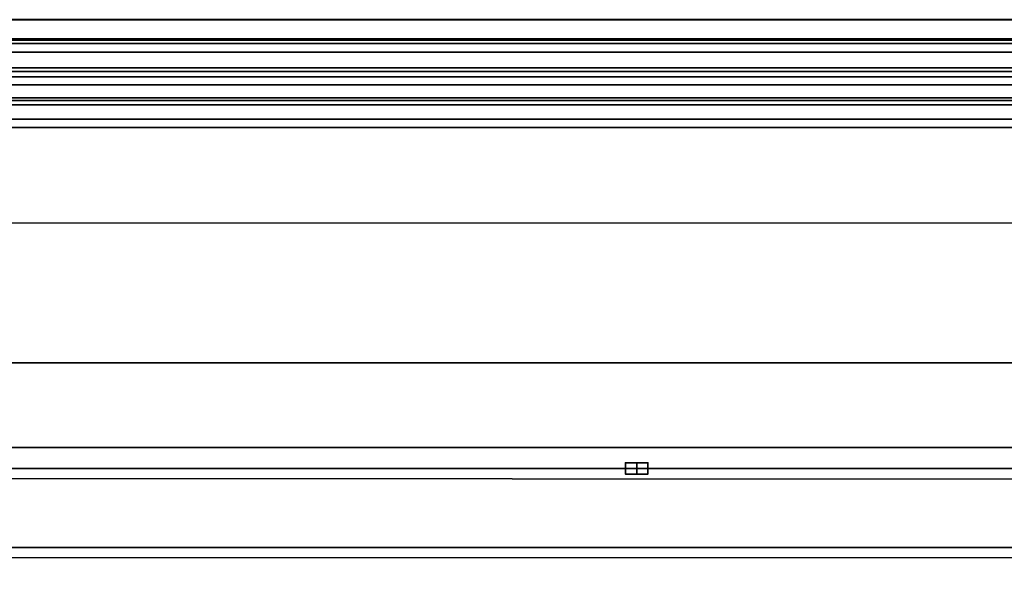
# Model space of a CAD drawing. Header units: millimetres. Extents: x -490 to 6690, y -115 to 132.
# Tile 517 of 656: x 2898.908 to 2900.651, y -0.191 to 0.794. Entities that reach past the tile are written whole.
import ezdxf

# ---------------------------------------------------------------- set-up
doc = ezdxf.new("R2010")
doc.units = ezdxf.units.MM
doc.layers.add('151', color=7, linetype='Continuous', true_color=0xffffff)

# ---------------------------------------------------------------- blocks, each defined once
blk = doc.blocks.new('UG_SURFACE_003')
at = {"layer": '151', "color": 252, "linetype": 'Continuous', "lineweight": 35}
for points in [[(3589.9999, -6.2, 2201.9999), (3589.9999, 113.2, 2201.9999), (2410.0001, 113.2, 2201.9999), (2410.0001, -6.2, 2201.9999)], [(2559.9999, -6.2, 2052), (2559.9999, 113.2, 2052), (3440.0001, 113.2, 2052), (3440.0001, -6.2, 2052)]]:
    blk.add_3dface(points, dxfattribs=at)
blk = doc.blocks.new('UG_SURFACE_164')
at = {"layer": '151', "color": 252, "linetype": 'Continuous', "lineweight": 35}
for points in [[(2591.0001, -26, 2017), (3408.9999, -26, 2017), (3408.9999, 0, 2017), (2591.0001, 0, 2017)], [(2591.0001, -2), (2591.0001, 0, 2), (3408.9999, 0, 2), (3408.9999, -2)], [(2591.0001, 0, 2), (2591.0001, 0, 2017), (3408.9999, 0, 2017), (3408.9999, 0, 2)]]:
    blk.add_3dface(points, dxfattribs=at)
blk = doc.blocks.new('UG_SURFACE_187')
at = {"layer": '151', "color": 14, "linetype": 'Continuous', "lineweight": 35}
for points in [[(3417.3, -10, 2024.3001), (3417.3, 19, 2024.3001), (2582.7, 19, 2024.3001), (2582.7, -10, 2024.3001)], [(3413.25, 16.25, 2020.2501), (3413.25, -22, 2020.2501), (2586.75, -22, 2020.2501), (2586.75, 16.25, 2020.2501)]]:
    blk.add_3dface(points, dxfattribs=at)
blk = doc.blocks.new('UG_SURFACE_188')
at = {"layer": '151', "color": 7, "linetype": 'Continuous', "lineweight": 35}
for points in [[(2586.75, 16, 2020.2501), (2586.75, -22, 2020.2501), (3413.25, -22, 2020.2501), (3413.25, 16, 2020.2501)], [(3413.0001, 16, 2020), (3413.0001, -22, 2020), (2586.9999, -22, 2020), (2586.9999, 16, 2020)]]:
    blk.add_3dface(points, dxfattribs=at)
blk = doc.blocks.new('UG_SURFACE_196')
at = {"layer": '151', "color": 46, "linetype": 'Continuous', "lineweight": 35}
for points in [[(2599, 0, 2007.9999), (2599, 4, 2007.9999), (3401, 4, 2007.9999), (3401, 0, 2007.9999)], [(2592.6621, 1.3457, 2014.3378), (2587.383, -0.45, 2019.6168), (3412.617, -0.45, 2019.6168), (3407.3379, 1.3457, 2014.3378)], [(3403.3904, 0.758, 2010.3905), (2596.6127, 0.8163, 2010.3874), (2596.6101, 0.7611, 2010.3898)], [(3403.3904, 0.758, 2010.3905), (3403.3866, 0.8123, 2010.3867), (2596.6127, 0.8163, 2010.3874)], [(2590.6248, 0.0371, 2016.3753), (2592.85, 0.794, 2014.1501), (3407.15, 0.794, 2014.1501), (3409.3752, 0.0371, 2016.3753)], [(3403.4057, 0.71, 2010.4058), (2596.6072, 0.7521, 2010.3927), (2596.5934, 0.7078, 2010.4067)], [(2596.6101, 0.7611, 2010.3898), (2596.6072, 0.7521, 2010.3927), (3403.3923, 0.7518, 2010.3924)], [(3403.4057, 0.71, 2010.4058), (3403.3923, 0.7518, 2010.3924), (2596.6072, 0.7521, 2010.3927)], [(2596.6101, 0.7611, 2010.3898), (3403.3923, 0.7518, 2010.3924), (3403.3904, 0.758, 2010.3905)], [(2596.5934, 0.7078, 2010.4067), (2596.5834, 0.6926, 2010.4165), (3403.4169, 0.6928, 2010.4167)], [(2596.5934, 0.7078, 2010.4067), (3403.4169, 0.6928, 2010.4167), (3403.4057, 0.71, 2010.4058)], [(3403.441, 0.6552, 2010.4411), (2596.5834, 0.6926, 2010.4165), (2596.5595, 0.6558, 2010.4406)], [(3403.441, 0.6552, 2010.4411), (3403.4169, 0.6928, 2010.4167), (2596.5834, 0.6926, 2010.4165)], [(2596.5595, 0.6558, 2010.4406), (2596.5431, 0.6432, 2010.457), (3403.4569, 0.6431, 2010.457)], [(2596.5595, 0.6558, 2010.4406), (3403.4569, 0.6431, 2010.457), (3403.441, 0.6552, 2010.4411)], [(3403.4569, 0.6431, 2010.457), (2596.5431, 0.6432, 2010.457), (2596.4904, 0.603, 2010.5095)], [(2596.4904, 0.603, 2010.5095), (3403.5096, 0.603, 2010.5095), (3403.4569, 0.6431, 2010.457)], [(2596.4904, 0.603, 2010.5095), (2595.8261, 0.2071, 2011.1737), (3404.2468, 0.1535, 2011.2469)], [(3404.2468, 0.1535, 2011.2469), (3403.5096, 0.603, 2010.5095), (2596.4904, 0.603, 2010.5095)], [(2595.8261, 0.2071, 2011.1737), (2595.1445, -0.3929, 2011.8556), (3404.8555, -0.3929, 2011.8556)], [(2595.8261, 0.2071, 2011.1737), (3404.8555, -0.3929, 2011.8556), (3404.2468, 0.1535, 2011.2469)], [(2589.5596, -0.2768, 2017.4406), (3409.3752, 0.0371, 2016.3753), (3410.4202, -0.2717, 2017.4203)], [(2589.5596, -0.2768, 2017.4406), (2590.6248, 0.0371, 2016.3753), (3409.3752, 0.0371, 2016.3753)], [(2597.4305, 0, 2009.5696), (3402.5695, 0, 2009.5696), (3403.1813, -0.1398, 2010.1812), (2596.8187, -0.1398, 2010.1812)], [(3401, 0, 2007.9999), (3402.5695, 0, 2009.5696), (2597.4305, 0, 2009.5696), (2599, 0, 2007.9999)], [(2596.489, -0.2152, 2010.5109), (2596.8187, -0.1398, 2010.1812), (3403.1813, -0.1398, 2010.1812), (3403.511, -0.2152, 2010.5109)]]:
    blk.add_3dface(points, dxfattribs=at)
blk = doc.blocks.new('UG_SURFACE_200')
at = {"layer": '151', "color": 252, "linetype": 'Continuous', "lineweight": 35}
for points in [[(2900.0001, -0.01, -0.05), (2899.9801, -0.01, -0.05), (2899.9801, 0.01, -0.05), (2900.0001, 0.01, -0.05)], [(2899.9801, 0.01, 0.05), (2900.0001, 0.01, 0.05), (2900.0001, 0.01, 0.04)], [(2900.0001, 0.01, 0.04), (2900.0001, 0.01, -0.04), (2899.9801, 0.01, 0.05)], [(2900.0001, 0.01, -0.04), (2900.0001, 0.01, -0.05), (2899.9801, 0.01, -0.05), (2899.9801, 0.01, 0.05)], [(2900.0001, 0.01, 0.05), (2899.9801, 0.01, 0.05), (2899.9801, -0.01, 0.05), (2900.0001, -0.01, 0.05)], [(2899.9801, 0.01, -0.05), (2899.9801, -0.01, -0.05), (2899.9801, -0.01, 0.05), (2899.9801, 0.01, 0.05)], [(2900.0001, 0.01, -0.04), (2900.0199, 0.01, -0.04), (2900.0199, -0.01, -0.04), (2900.0001, -0.01, -0.04)], [(2900.0001, -0.01, 0.04), (2900.0199, -0.01, 0.04), (2900.0199, 0.01, 0.04), (2900.0001, 0.01, 0.04)], [(2900.0001, -0.01, -0.04), (2900.0001, -0.01, -0.05), (2900.0001, 0.01, -0.05), (2900.0001, 0.01, -0.04)], [(2900.0001, 0.01, 0.04), (2900.0199, 0.01, 0.04), (2900.0199, 0.01, -0.04), (2900.0001, 0.01, -0.04)], [(2900.0001, 0.01, 0.04), (2900.0001, 0.01, 0.05), (2900.0001, -0.01, 0.05), (2900.0001, -0.01, 0.04)], [(2900.0199, 0.01, 0.04), (2900.0199, -0.01, 0.04), (2900.0199, -0.01, -0.04), (2900.0199, 0.01, -0.04)], [(2899.9801, -0.01, -0.05), (2900.0001, -0.01, -0.05), (2900.0001, -0.01, -0.04)], [(2900.0001, -0.01, -0.04), (2900.0001, -0.01, 0.04), (2899.9801, -0.01, -0.05)], [(2900.0001, -0.01, 0.04), (2900.0001, -0.01, 0.05), (2899.9801, -0.01, 0.05), (2899.9801, -0.01, -0.05)], [(2900.0001, -0.01, -0.04), (2900.0199, -0.01, -0.04), (2900.0199, -0.01, 0.04), (2900.0001, -0.01, 0.04)]]:
    blk.add_3dface(points, dxfattribs=at)
blk = doc.blocks.new('UG_SURFACE_201')
at = {"layer": '151', "color": 252, "linetype": 'Continuous', "lineweight": 35}
for points in [[(2900.0001, -0.01, -0.05), (2899.9801, -0.01, -0.05), (2899.9801, 0.01, -0.05), (2900.0001, 0.01, -0.05)], [(2899.9801, 0.01, 0.05), (2900.0001, 0.01, 0.05), (2900.0001, 0.01, 0.04)], [(2900.0001, 0.01, 0.04), (2900.0001, 0.01, -0.04), (2899.9801, 0.01, 0.05)], [(2900.0001, 0.01, -0.04), (2900.0001, 0.01, -0.05), (2899.9801, 0.01, -0.05), (2899.9801, 0.01, 0.05)], [(2900.0001, 0.01, 0.05), (2899.9801, 0.01, 0.05), (2899.9801, -0.01, 0.05), (2900.0001, -0.01, 0.05)], [(2899.9801, 0.01, -0.05), (2899.9801, -0.01, -0.05), (2899.9801, -0.01, 0.05), (2899.9801, 0.01, 0.05)], [(2900.0001, 0.01, -0.04), (2900.0199, 0.01, -0.04), (2900.0199, -0.01, -0.04), (2900.0001, -0.01, -0.04)], [(2900.0001, -0.01, 0.04), (2900.0199, -0.01, 0.04), (2900.0199, 0.01, 0.04), (2900.0001, 0.01, 0.04)], [(2900.0001, -0.01, -0.04), (2900.0001, -0.01, -0.05), (2900.0001, 0.01, -0.05), (2900.0001, 0.01, -0.04)], [(2900.0001, 0.01, 0.04), (2900.0199, 0.01, 0.04), (2900.0199, 0.01, -0.04), (2900.0001, 0.01, -0.04)], [(2900.0001, 0.01, 0.04), (2900.0001, 0.01, 0.05), (2900.0001, -0.01, 0.05), (2900.0001, -0.01, 0.04)], [(2900.0199, 0.01, 0.04), (2900.0199, -0.01, 0.04), (2900.0199, -0.01, -0.04), (2900.0199, 0.01, -0.04)], [(2899.9801, -0.01, -0.05), (2900.0001, -0.01, -0.05), (2900.0001, -0.01, -0.04)], [(2900.0001, -0.01, -0.04), (2900.0001, -0.01, 0.04), (2899.9801, -0.01, -0.05)], [(2900.0001, -0.01, 0.04), (2900.0001, -0.01, 0.05), (2899.9801, -0.01, 0.05), (2899.9801, -0.01, -0.05)], [(2900.0001, -0.01, -0.04), (2900.0199, -0.01, -0.04), (2900.0199, -0.01, 0.04), (2900.0001, -0.01, 0.04)]]:
    blk.add_3dface(points, dxfattribs=at)
blk = doc.blocks.new('UG_SURFACE_202')
at = {"layer": '151', "color": 252, "linetype": 'Continuous', "lineweight": 35}
for points in [[(2900.0001, -0.01, -0.05), (2899.9801, -0.01, -0.05), (2899.9801, 0.01, -0.05), (2900.0001, 0.01, -0.05)], [(2899.9801, 0.01, 0.05), (2900.0001, 0.01, 0.05), (2900.0001, 0.01, 0.04)], [(2900.0001, 0.01, 0.04), (2900.0001, 0.01, -0.04), (2899.9801, 0.01, 0.05)], [(2900.0001, 0.01, -0.04), (2900.0001, 0.01, -0.05), (2899.9801, 0.01, -0.05), (2899.9801, 0.01, 0.05)], [(2900.0001, 0.01, 0.05), (2899.9801, 0.01, 0.05), (2899.9801, -0.01, 0.05), (2900.0001, -0.01, 0.05)], [(2899.9801, 0.01, -0.05), (2899.9801, -0.01, -0.05), (2899.9801, -0.01, 0.05), (2899.9801, 0.01, 0.05)], [(2900.0001, 0.01, -0.04), (2900.0199, 0.01, -0.04), (2900.0199, -0.01, -0.04), (2900.0001, -0.01, -0.04)], [(2900.0001, -0.01, 0.04), (2900.0199, -0.01, 0.04), (2900.0199, 0.01, 0.04), (2900.0001, 0.01, 0.04)], [(2900.0001, -0.01, -0.04), (2900.0001, -0.01, -0.05), (2900.0001, 0.01, -0.05), (2900.0001, 0.01, -0.04)], [(2900.0001, 0.01, 0.04), (2900.0199, 0.01, 0.04), (2900.0199, 0.01, -0.04), (2900.0001, 0.01, -0.04)], [(2900.0001, 0.01, 0.04), (2900.0001, 0.01, 0.05), (2900.0001, -0.01, 0.05), (2900.0001, -0.01, 0.04)], [(2900.0199, 0.01, 0.04), (2900.0199, -0.01, 0.04), (2900.0199, -0.01, -0.04), (2900.0199, 0.01, -0.04)], [(2899.9801, -0.01, -0.05), (2900.0001, -0.01, -0.05), (2900.0001, -0.01, -0.04)], [(2900.0001, -0.01, -0.04), (2900.0001, -0.01, 0.04), (2899.9801, -0.01, -0.05)], [(2900.0001, -0.01, 0.04), (2900.0001, -0.01, 0.05), (2899.9801, -0.01, 0.05), (2899.9801, -0.01, -0.05)], [(2900.0001, -0.01, -0.04), (2900.0199, -0.01, -0.04), (2900.0199, -0.01, 0.04), (2900.0001, -0.01, 0.04)]]:
    blk.add_3dface(points, dxfattribs=at)
blk = doc.blocks.new('UG_SURFACE_203')
at = {"layer": '151', "color": 252, "linetype": 'Continuous', "lineweight": 35}
for points in [[(2900.0001, -0.01, -0.05), (2899.9801, -0.01, -0.05), (2899.9801, 0.01, -0.05), (2900.0001, 0.01, -0.05)], [(2899.9801, 0.01, 0.05), (2900.0001, 0.01, 0.05), (2900.0001, 0.01, 0.04)], [(2900.0001, 0.01, 0.04), (2900.0001, 0.01, -0.04), (2899.9801, 0.01, 0.05)], [(2900.0001, 0.01, -0.04), (2900.0001, 0.01, -0.05), (2899.9801, 0.01, -0.05), (2899.9801, 0.01, 0.05)], [(2900.0001, 0.01, 0.05), (2899.9801, 0.01, 0.05), (2899.9801, -0.01, 0.05), (2900.0001, -0.01, 0.05)], [(2899.9801, 0.01, -0.05), (2899.9801, -0.01, -0.05), (2899.9801, -0.01, 0.05), (2899.9801, 0.01, 0.05)], [(2900.0001, 0.01, -0.04), (2900.0199, 0.01, -0.04), (2900.0199, -0.01, -0.04), (2900.0001, -0.01, -0.04)], [(2900.0001, -0.01, 0.04), (2900.0199, -0.01, 0.04), (2900.0199, 0.01, 0.04), (2900.0001, 0.01, 0.04)], [(2900.0001, -0.01, -0.04), (2900.0001, -0.01, -0.05), (2900.0001, 0.01, -0.05), (2900.0001, 0.01, -0.04)], [(2900.0001, 0.01, 0.04), (2900.0199, 0.01, 0.04), (2900.0199, 0.01, -0.04), (2900.0001, 0.01, -0.04)], [(2900.0001, 0.01, 0.04), (2900.0001, 0.01, 0.05), (2900.0001, -0.01, 0.05), (2900.0001, -0.01, 0.04)], [(2900.0199, 0.01, 0.04), (2900.0199, -0.01, 0.04), (2900.0199, -0.01, -0.04), (2900.0199, 0.01, -0.04)], [(2899.9801, -0.01, -0.05), (2900.0001, -0.01, -0.05), (2900.0001, -0.01, -0.04)], [(2900.0001, -0.01, -0.04), (2900.0001, -0.01, 0.04), (2899.9801, -0.01, -0.05)], [(2900.0001, -0.01, 0.04), (2900.0001, -0.01, 0.05), (2899.9801, -0.01, 0.05), (2899.9801, -0.01, -0.05)], [(2900.0001, -0.01, -0.04), (2900.0199, -0.01, -0.04), (2900.0199, -0.01, 0.04), (2900.0001, -0.01, 0.04)]]:
    blk.add_3dface(points, dxfattribs=at)
blk = doc.blocks.new('UG_SURFACE_204')
at = {"layer": '151', "color": 252, "linetype": 'Continuous', "lineweight": 35}
for points in [[(2900.0001, -0.01, -0.05), (2899.9801, -0.01, -0.05), (2899.9801, 0.01, -0.05), (2900.0001, 0.01, -0.05)], [(2899.9801, 0.01, 0.05), (2900.0001, 0.01, 0.05), (2900.0001, 0.01, 0.04)], [(2900.0001, 0.01, 0.04), (2900.0001, 0.01, -0.04), (2899.9801, 0.01, 0.05)], [(2900.0001, 0.01, -0.04), (2900.0001, 0.01, -0.05), (2899.9801, 0.01, -0.05), (2899.9801, 0.01, 0.05)], [(2900.0001, 0.01, 0.05), (2899.9801, 0.01, 0.05), (2899.9801, -0.01, 0.05), (2900.0001, -0.01, 0.05)], [(2899.9801, 0.01, -0.05), (2899.9801, -0.01, -0.05), (2899.9801, -0.01, 0.05), (2899.9801, 0.01, 0.05)], [(2900.0001, 0.01, -0.04), (2900.0199, 0.01, -0.04), (2900.0199, -0.01, -0.04), (2900.0001, -0.01, -0.04)], [(2900.0001, -0.01, 0.04), (2900.0199, -0.01, 0.04), (2900.0199, 0.01, 0.04), (2900.0001, 0.01, 0.04)], [(2900.0001, -0.01, -0.04), (2900.0001, -0.01, -0.05), (2900.0001, 0.01, -0.05), (2900.0001, 0.01, -0.04)], [(2900.0001, 0.01, 0.04), (2900.0199, 0.01, 0.04), (2900.0199, 0.01, -0.04), (2900.0001, 0.01, -0.04)], [(2900.0001, 0.01, 0.04), (2900.0001, 0.01, 0.05), (2900.0001, -0.01, 0.05), (2900.0001, -0.01, 0.04)], [(2900.0199, 0.01, 0.04), (2900.0199, -0.01, 0.04), (2900.0199, -0.01, -0.04), (2900.0199, 0.01, -0.04)], [(2899.9801, -0.01, -0.05), (2900.0001, -0.01, -0.05), (2900.0001, -0.01, -0.04)], [(2900.0001, -0.01, -0.04), (2900.0001, -0.01, 0.04), (2899.9801, -0.01, -0.05)], [(2900.0001, -0.01, 0.04), (2900.0001, -0.01, 0.05), (2899.9801, -0.01, 0.05), (2899.9801, -0.01, -0.05)], [(2900.0001, -0.01, -0.04), (2900.0199, -0.01, -0.04), (2900.0199, -0.01, 0.04), (2900.0001, -0.01, 0.04)]]:
    blk.add_3dface(points, dxfattribs=at)
blk = doc.blocks.new('UG_SURFACE_205')
at = {"layer": '151', "color": 252, "linetype": 'Continuous', "lineweight": 35}
for points in [[(2900.0001, -0.01, -0.05), (2899.9801, -0.01, -0.05), (2899.9801, 0.01, -0.05), (2900.0001, 0.01, -0.05)], [(2899.9801, 0.01, 0.05), (2900.0001, 0.01, 0.05), (2900.0001, 0.01, 0.04)], [(2900.0001, 0.01, 0.04), (2900.0001, 0.01, -0.04), (2899.9801, 0.01, 0.05)], [(2900.0001, 0.01, -0.04), (2900.0001, 0.01, -0.05), (2899.9801, 0.01, -0.05), (2899.9801, 0.01, 0.05)], [(2900.0001, 0.01, 0.05), (2899.9801, 0.01, 0.05), (2899.9801, -0.01, 0.05), (2900.0001, -0.01, 0.05)], [(2899.9801, 0.01, -0.05), (2899.9801, -0.01, -0.05), (2899.9801, -0.01, 0.05), (2899.9801, 0.01, 0.05)], [(2900.0001, 0.01, -0.04), (2900.0199, 0.01, -0.04), (2900.0199, -0.01, -0.04), (2900.0001, -0.01, -0.04)], [(2900.0001, -0.01, 0.04), (2900.0199, -0.01, 0.04), (2900.0199, 0.01, 0.04), (2900.0001, 0.01, 0.04)], [(2900.0001, -0.01, -0.04), (2900.0001, -0.01, -0.05), (2900.0001, 0.01, -0.05), (2900.0001, 0.01, -0.04)], [(2900.0001, 0.01, 0.04), (2900.0199, 0.01, 0.04), (2900.0199, 0.01, -0.04), (2900.0001, 0.01, -0.04)], [(2900.0001, 0.01, 0.04), (2900.0001, 0.01, 0.05), (2900.0001, -0.01, 0.05), (2900.0001, -0.01, 0.04)], [(2900.0199, 0.01, 0.04), (2900.0199, -0.01, 0.04), (2900.0199, -0.01, -0.04), (2900.0199, 0.01, -0.04)], [(2899.9801, -0.01, -0.05), (2900.0001, -0.01, -0.05), (2900.0001, -0.01, -0.04)], [(2900.0001, -0.01, -0.04), (2900.0001, -0.01, 0.04), (2899.9801, -0.01, -0.05)], [(2900.0001, -0.01, 0.04), (2900.0001, -0.01, 0.05), (2899.9801, -0.01, 0.05), (2899.9801, -0.01, -0.05)], [(2900.0001, -0.01, -0.04), (2900.0199, -0.01, -0.04), (2900.0199, -0.01, 0.04), (2900.0001, -0.01, 0.04)]]:
    blk.add_3dface(points, dxfattribs=at)
blk = doc.blocks.new('UG_SURFACE_206')
at = {"layer": '151', "color": 252, "linetype": 'Continuous', "lineweight": 35}
for points in [[(2900.0001, -0.01, -0.05), (2899.9801, -0.01, -0.05), (2899.9801, 0.01, -0.05), (2900.0001, 0.01, -0.05)], [(2899.9801, 0.01, 0.05), (2900.0001, 0.01, 0.05), (2900.0001, 0.01, 0.04)], [(2900.0001, 0.01, 0.04), (2900.0001, 0.01, -0.04), (2899.9801, 0.01, 0.05)], [(2900.0001, 0.01, -0.04), (2900.0001, 0.01, -0.05), (2899.9801, 0.01, -0.05), (2899.9801, 0.01, 0.05)], [(2900.0001, 0.01, 0.05), (2899.9801, 0.01, 0.05), (2899.9801, -0.01, 0.05), (2900.0001, -0.01, 0.05)], [(2899.9801, 0.01, -0.05), (2899.9801, -0.01, -0.05), (2899.9801, -0.01, 0.05), (2899.9801, 0.01, 0.05)], [(2900.0001, 0.01, -0.04), (2900.0199, 0.01, -0.04), (2900.0199, -0.01, -0.04), (2900.0001, -0.01, -0.04)], [(2900.0001, -0.01, 0.04), (2900.0199, -0.01, 0.04), (2900.0199, 0.01, 0.04), (2900.0001, 0.01, 0.04)], [(2900.0001, -0.01, -0.04), (2900.0001, -0.01, -0.05), (2900.0001, 0.01, -0.05), (2900.0001, 0.01, -0.04)], [(2900.0001, 0.01, 0.04), (2900.0199, 0.01, 0.04), (2900.0199, 0.01, -0.04), (2900.0001, 0.01, -0.04)], [(2900.0001, 0.01, 0.04), (2900.0001, 0.01, 0.05), (2900.0001, -0.01, 0.05), (2900.0001, -0.01, 0.04)], [(2900.0199, 0.01, 0.04), (2900.0199, -0.01, 0.04), (2900.0199, -0.01, -0.04), (2900.0199, 0.01, -0.04)], [(2899.9801, -0.01, -0.05), (2900.0001, -0.01, -0.05), (2900.0001, -0.01, -0.04)], [(2900.0001, -0.01, -0.04), (2900.0001, -0.01, 0.04), (2899.9801, -0.01, -0.05)], [(2900.0001, -0.01, 0.04), (2900.0001, -0.01, 0.05), (2899.9801, -0.01, 0.05), (2899.9801, -0.01, -0.05)], [(2900.0001, -0.01, -0.04), (2900.0199, -0.01, -0.04), (2900.0199, -0.01, 0.04), (2900.0001, -0.01, 0.04)]]:
    blk.add_3dface(points, dxfattribs=at)
blk = doc.blocks.new('UG_SURFACE_207')
at = {"layer": '151', "color": 252, "linetype": 'Continuous', "lineweight": 35}
for points in [[(2900.0001, -0.01, -0.05), (2899.9801, -0.01, -0.05), (2899.9801, 0.01, -0.05), (2900.0001, 0.01, -0.05)], [(2899.9801, 0.01, 0.05), (2900.0001, 0.01, 0.05), (2900.0001, 0.01, 0.04)], [(2900.0001, 0.01, 0.04), (2900.0001, 0.01, -0.04), (2899.9801, 0.01, 0.05)], [(2900.0001, 0.01, -0.04), (2900.0001, 0.01, -0.05), (2899.9801, 0.01, -0.05), (2899.9801, 0.01, 0.05)], [(2900.0001, 0.01, 0.05), (2899.9801, 0.01, 0.05), (2899.9801, -0.01, 0.05), (2900.0001, -0.01, 0.05)], [(2899.9801, 0.01, -0.05), (2899.9801, -0.01, -0.05), (2899.9801, -0.01, 0.05), (2899.9801, 0.01, 0.05)], [(2900.0001, 0.01, -0.04), (2900.0199, 0.01, -0.04), (2900.0199, -0.01, -0.04), (2900.0001, -0.01, -0.04)], [(2900.0001, -0.01, 0.04), (2900.0199, -0.01, 0.04), (2900.0199, 0.01, 0.04), (2900.0001, 0.01, 0.04)], [(2900.0001, -0.01, -0.04), (2900.0001, -0.01, -0.05), (2900.0001, 0.01, -0.05), (2900.0001, 0.01, -0.04)], [(2900.0001, 0.01, 0.04), (2900.0199, 0.01, 0.04), (2900.0199, 0.01, -0.04), (2900.0001, 0.01, -0.04)], [(2900.0001, 0.01, 0.04), (2900.0001, 0.01, 0.05), (2900.0001, -0.01, 0.05), (2900.0001, -0.01, 0.04)], [(2900.0199, 0.01, 0.04), (2900.0199, -0.01, 0.04), (2900.0199, -0.01, -0.04), (2900.0199, 0.01, -0.04)], [(2899.9801, -0.01, -0.05), (2900.0001, -0.01, -0.05), (2900.0001, -0.01, -0.04)], [(2900.0001, -0.01, -0.04), (2900.0001, -0.01, 0.04), (2899.9801, -0.01, -0.05)], [(2900.0001, -0.01, 0.04), (2900.0001, -0.01, 0.05), (2899.9801, -0.01, 0.05), (2899.9801, -0.01, -0.05)], [(2900.0001, -0.01, -0.04), (2900.0199, -0.01, -0.04), (2900.0199, -0.01, 0.04), (2900.0001, -0.01, 0.04)]]:
    blk.add_3dface(points, dxfattribs=at)
blk = doc.blocks.new('UG_SURFACE_208')
at = {"layer": '151', "color": 252, "linetype": 'Continuous', "lineweight": 35}
for points in [[(2900.0001, -0.01, -0.05), (2899.9801, -0.01, -0.05), (2899.9801, 0.01, -0.05), (2900.0001, 0.01, -0.05)], [(2899.9801, 0.01, 0.05), (2900.0001, 0.01, 0.05), (2900.0001, 0.01, 0.04)], [(2900.0001, 0.01, 0.04), (2900.0001, 0.01, -0.04), (2899.9801, 0.01, 0.05)], [(2900.0001, 0.01, -0.04), (2900.0001, 0.01, -0.05), (2899.9801, 0.01, -0.05), (2899.9801, 0.01, 0.05)], [(2900.0001, 0.01, 0.05), (2899.9801, 0.01, 0.05), (2899.9801, -0.01, 0.05), (2900.0001, -0.01, 0.05)], [(2899.9801, 0.01, -0.05), (2899.9801, -0.01, -0.05), (2899.9801, -0.01, 0.05), (2899.9801, 0.01, 0.05)], [(2900.0001, 0.01, -0.04), (2900.0199, 0.01, -0.04), (2900.0199, -0.01, -0.04), (2900.0001, -0.01, -0.04)], [(2900.0001, -0.01, 0.04), (2900.0199, -0.01, 0.04), (2900.0199, 0.01, 0.04), (2900.0001, 0.01, 0.04)], [(2900.0001, -0.01, -0.04), (2900.0001, -0.01, -0.05), (2900.0001, 0.01, -0.05), (2900.0001, 0.01, -0.04)], [(2900.0001, 0.01, 0.04), (2900.0199, 0.01, 0.04), (2900.0199, 0.01, -0.04), (2900.0001, 0.01, -0.04)], [(2900.0001, 0.01, 0.04), (2900.0001, 0.01, 0.05), (2900.0001, -0.01, 0.05), (2900.0001, -0.01, 0.04)], [(2900.0199, 0.01, 0.04), (2900.0199, -0.01, 0.04), (2900.0199, -0.01, -0.04), (2900.0199, 0.01, -0.04)], [(2899.9801, -0.01, -0.05), (2900.0001, -0.01, -0.05), (2900.0001, -0.01, -0.04)], [(2900.0001, -0.01, -0.04), (2900.0001, -0.01, 0.04), (2899.9801, -0.01, -0.05)], [(2900.0001, -0.01, 0.04), (2900.0001, -0.01, 0.05), (2899.9801, -0.01, 0.05), (2899.9801, -0.01, -0.05)], [(2900.0001, -0.01, -0.04), (2900.0199, -0.01, -0.04), (2900.0199, -0.01, 0.04), (2900.0001, -0.01, 0.04)]]:
    blk.add_3dface(points, dxfattribs=at)
blk = doc.blocks.new('UG_SURFACE_209')
at = {"layer": '151', "color": 252, "linetype": 'Continuous', "lineweight": 35}
for points in [[(2900.0001, -0.01, -0.05), (2899.9801, -0.01, -0.05), (2899.9801, 0.01, -0.05), (2900.0001, 0.01, -0.05)], [(2899.9801, 0.01, 0.05), (2900.0001, 0.01, 0.05), (2900.0001, 0.01, 0.04)], [(2900.0001, 0.01, 0.04), (2900.0001, 0.01, -0.04), (2899.9801, 0.01, 0.05)], [(2900.0001, 0.01, -0.04), (2900.0001, 0.01, -0.05), (2899.9801, 0.01, -0.05), (2899.9801, 0.01, 0.05)], [(2900.0001, 0.01, 0.05), (2899.9801, 0.01, 0.05), (2899.9801, -0.01, 0.05), (2900.0001, -0.01, 0.05)], [(2899.9801, 0.01, -0.05), (2899.9801, -0.01, -0.05), (2899.9801, -0.01, 0.05), (2899.9801, 0.01, 0.05)], [(2900.0001, 0.01, -0.04), (2900.0199, 0.01, -0.04), (2900.0199, -0.01, -0.04), (2900.0001, -0.01, -0.04)], [(2900.0001, -0.01, 0.04), (2900.0199, -0.01, 0.04), (2900.0199, 0.01, 0.04), (2900.0001, 0.01, 0.04)], [(2900.0001, -0.01, -0.04), (2900.0001, -0.01, -0.05), (2900.0001, 0.01, -0.05), (2900.0001, 0.01, -0.04)], [(2900.0001, 0.01, 0.04), (2900.0199, 0.01, 0.04), (2900.0199, 0.01, -0.04), (2900.0001, 0.01, -0.04)], [(2900.0001, 0.01, 0.04), (2900.0001, 0.01, 0.05), (2900.0001, -0.01, 0.05), (2900.0001, -0.01, 0.04)], [(2900.0199, 0.01, 0.04), (2900.0199, -0.01, 0.04), (2900.0199, -0.01, -0.04), (2900.0199, 0.01, -0.04)], [(2899.9801, -0.01, -0.05), (2900.0001, -0.01, -0.05), (2900.0001, -0.01, -0.04)], [(2900.0001, -0.01, -0.04), (2900.0001, -0.01, 0.04), (2899.9801, -0.01, -0.05)], [(2900.0001, -0.01, 0.04), (2900.0001, -0.01, 0.05), (2899.9801, -0.01, 0.05), (2899.9801, -0.01, -0.05)], [(2900.0001, -0.01, -0.04), (2900.0199, -0.01, -0.04), (2900.0199, -0.01, 0.04), (2900.0001, -0.01, 0.04)]]:
    blk.add_3dface(points, dxfattribs=at)
blk = doc.blocks.new('UG_SURFACE_214')
at = {"layer": '151', "color": 254, "linetype": 'Continuous', "lineweight": 35}
for points in [[(3423.25, 111.75, 2030.2501), (2576.75, 111.75, 2030.2501), (2576.75, -10, 2030.2501), (3423.25, -10, 2030.2501)], [(3417.5, 21, 2024.4999), (3417.5, -8, 2024.4999), (2582.5, -8, 2024.4999), (2582.5, 21, 2024.4999)]]:
    blk.add_3dface(points, dxfattribs=at)

msp = doc.modelspace()

# ---------------------------------------------------------------- linework, layer by layer
at = {"layer": '151', "color": 253, "linetype": 'Continuous', "lineweight": -3}
for p, q in [((2592.8499, 0.794, 2014.1501), (3407.1501, 0.794, 2014.1501)), ((2596.4904, 0.603, 2010.5096), (3403.5096, 0.603, 2010.5096)), ((2590.6248, 0.0371, 2016.3752), (3409.3752, 0.0371, 2016.3752)), ((2899.98, -0.01, -0.05), (2899.98, 0.01, -0.05)), ((2900, 0.01, -0.05), (2899.98, 0.01, -0.05)), ((2899.98, 0.01, 0.05), (2899.98, -0.01, 0.05)), ((2899.98, -0.01, -0.05), (2899.98, 0.01, -0.05)), ((2900, 0.01, -0.05), (2899.98, 0.01, -0.05)), ((2899.98, 0.01, 0.05), (2899.98, -0.01, 0.05)), ((2899.98, 0.01, -0.05), (2899.98, 0.01, 0.05)), ((2900, 0.01, 0.05), (2899.98, 0.01, 0.05)), ((2899.98, 0.01, -0.05), (2899.98, 0.01, 0.05)), ((2900, 0.01, 0.05), (2899.98, 0.01, 0.05)), ((2900, 0.01, 0.05), (2899.98, 0.01, 0.05)), ((2899.98, -0.01, -0.05), (2899.98, 0.01, -0.05)), ((2900, 0.01, -0.05), (2899.98, 0.01, -0.05)), ((2899.98, -0.01, -0.05), (2899.98, 0.01, -0.05)), ((2899.98, 0.01, 0.05), (2899.98, -0.01, 0.05)), ((2899.98, 0.01, 0.05), (2899.98, -0.01, 0.05)), ((2899.98, 0.01, 0.05), (2899.98, -0.01, 0.05)), ((2899.98, 0.01, -0.05), (2899.98, 0.01, 0.05)), ((2900, 0.01, 0.05), (2899.98, 0.01, 0.05)), ((2900, 0.01, 0.05), (2899.98, 0.01, 0.05)), ((2899.98, 0.01, -0.05), (2899.98, 0.01, 0.05)), ((2899.98, -0.01, -0.05), (2899.98, 0.01, -0.05)), ((2900, 0.01, -0.05), (2899.98, 0.01, -0.05)), ((2899.98, -0.01, -0.05), (2899.98, 0.01, -0.05)), ((2899.98, 0.01, 0.05), (2899.98, -0.01, 0.05)), ((2899.98, -0.01, -0.05), (2899.98, 0.01, -0.05)), ((2899.98, 0.01, -0.05), (2899.98, 0.01, 0.05)), ((2900, 0.01, -0.05), (2899.98, 0.01, -0.05)), ((2899.98, 0.01, 0.05), (2899.98, -0.01, 0.05)), ((2899.98, 0.01, -0.05), (2899.98, 0.01, 0.05)), ((2900, 0.01, 0.05), (2899.98, 0.01, 0.05)), ((2899.98, 0.01, -0.05), (2899.98, 0.01, 0.05)), ((2900, 0.01, 0.05), (2899.98, 0.01, 0.05)), ((2899.98, -0.01, -0.05), (2899.98, 0.01, -0.05)), ((2900, 0.01, -0.05), (2899.98, 0.01, -0.05)), ((2899.98, -0.01, -0.05), (2899.98, 0.01, -0.05)), ((2900, 0.01, -0.05), (2899.98, 0.01, -0.05)), ((2899.98, 0.01, 0.05), (2899.98, -0.01, 0.05)), ((2899.98, -0.01, -0.05), (2899.98, 0.01, -0.05)), ((2900, 0.01, -0.05), (2899.98, 0.01, -0.05)), ((2899.98, 0.01, 0.05), (2899.98, -0.01, 0.05)), ((2900, 0.01, -0.05), (2899.98, 0.01, -0.05)), ((2900, 0.01, -0.05), (2899.98, 0.01, -0.05)), ((2899.98, 0.01, 0.05), (2899.98, -0.01, 0.05)), ((2900, 0.01, 0.05), (2899.98, 0.01, 0.05)), ((2899.98, 0.01, -0.05), (2899.98, 0.01, 0.05)), ((2899.98, 0.01, -0.05), (2899.98, 0.01, 0.05)), ((2900, 0.01, 0.05), (2899.98, 0.01, 0.05)), ((2900, 0.01, 0.05), (2899.98, 0.01, 0.05)), ((2899.98, 0.01, -0.05), (2899.98, 0.01, 0.05)), ((2900, 0.01, -0.05), (2900, 0.01, -0.04)), ((2900, -0.01, -0.04), (2900, 0.01, -0.04)), ((2900, 0.01, 0.04), (2900, 0.01, 0.05)), ((2900, 0.01, 0.04), (2900, 0.01, 0.05)), ((2900, 0.01, 0.04), (2900.02, 0.01, 0.04)), ((2900, 0.01, 0.04), (2900, 0.01, 0.05)), ((2900, 0.01, 0.04), (2900.02, 0.01, 0.04)), ((2900, 0.01, 0.04), (2900, 0.01, 0.05)), ((2900, 0.01, 0.04), (2900, -0.01, 0.04)), ((2900, 0.01, 0.04), (2900.02, 0.01, 0.04)), ((2900, 0.01, 0.04), (2900, -0.01, 0.04)), ((2900, -0.01, -0.04), (2900, 0.01, -0.04)), ((2900, 0.01, -0.04), (2900.02, 0.01, -0.04)), ((2900, 0.01, 0.05), (2900, -0.01, 0.05)), ((2900, -0.01, -0.05), (2900, 0.01, -0.05)), ((2900, -0.01, -0.04), (2900, 0.01, -0.04)), ((2900, 0.01, -0.04), (2900.02, 0.01, -0.04)), ((2900, 0.01, 0.05), (2900, -0.01, 0.05)), ((2900, -0.01, -0.05), (2900, 0.01, -0.05)), ((2900, 0.01, -0.05), (2900, 0.01, -0.04)), ((2900, 0.01, -0.04), (2900.02, 0.01, -0.04)), ((2900, 0.01, -0.05), (2900, 0.01, -0.04)), ((2900, -0.01, -0.04), (2900, 0.01, -0.04)), ((2900, -0.01, -0.05), (2900, 0.01, -0.05)), ((2900, 0.01, 0.05), (2900, -0.01, 0.05)), ((2900, 0.01, -0.05), (2900, 0.01, -0.04)), ((2900, -0.01, -0.04), (2900, 0.01, -0.04)), ((2900, 0.01, -0.05), (2900, 0.01, -0.04)), ((2900, 0.01, 0.04), (2900.02, 0.01, 0.04)), ((2900, 0.01, 0.04), (2900, 0.01, 0.05)), ((2900, 0.01, 0.04), (2900.02, 0.01, 0.04)), ((2900, -0.01, -0.04), (2900, 0.01, -0.04)), ((2900, 0.01, 0.04), (2900, -0.01, 0.04)), ((2900, 0.01, 0.04), (2900, -0.01, 0.04)), ((2900, 0.01, 0.04), (2900, -0.01, 0.04)), ((2900, 0.01, 0.04), (2900, -0.01, 0.04)), ((2900, 0.01, -0.04), (2900.02, 0.01, -0.04)), ((2900, 0.01, 0.05), (2900, -0.01, 0.05)), ((2900, -0.01, -0.05), (2900, 0.01, -0.05)), ((2900, 0.01, -0.04), (2900.02, 0.01, -0.04)), ((2900, 0.01, 0.05), (2900, -0.01, 0.05)), ((2900, -0.01, -0.04), (2900, 0.01, -0.04)), ((2900, -0.01, -0.05), (2900, 0.01, -0.05)), ((2900, 0.01, -0.05), (2900, 0.01, -0.04)), ((2900, -0.01, -0.04), (2900, 0.01, -0.04)), ((2900, 0.01, -0.05), (2900, 0.01, -0.04)), ((2900, 0.01, 0.04), (2900.02, 0.01, 0.04)), ((2900, 0.01, 0.04), (2900, 0.01, 0.05)), ((2900, 0.01, 0.04), (2900.02, 0.01, 0.04)), ((2900, 0.01, 0.04), (2900, 0.01, 0.05)), ((2900, 0.01, 0.04), (2900, -0.01, 0.04)), ((2900, 0.01, 0.04), (2900, -0.01, 0.04)), ((2900, 0.01, -0.04), (2900.02, 0.01, -0.04)), ((2900, 0.01, 0.05), (2900, -0.01, 0.05)), ((2900, -0.01, -0.05), (2900, 0.01, -0.05)), ((2900, 0.01, -0.04), (2900.02, 0.01, -0.04)), ((2900, 0.01, 0.05), (2900, -0.01, 0.05)), ((2900, -0.01, -0.05), (2900, 0.01, -0.05)), ((2900, 0.01, -0.05), (2900, 0.01, -0.04)), ((2900, -0.01, -0.04), (2900, 0.01, -0.04)), ((2900, 0.01, -0.04), (2900.02, 0.01, -0.04)), ((2900, 0.01, -0.05), (2900, 0.01, -0.04)), ((2900, 0.01, 0.04), (2900.02, 0.01, 0.04)), ((2900, 0.01, 0.04), (2900, 0.01, 0.05)), ((2900, 0.01, 0.05), (2900, -0.01, 0.05)), ((2900, 0.01, 0.04), (2900.02, 0.01, 0.04)), ((2900, 0.01, 0.04), (2900, 0.01, 0.05)), ((2900, 0.01, 0.04), (2900, -0.01, 0.04)), ((2900, 0.01, 0.04), (2900.02, 0.01, 0.04)), ((2900, 0.01, 0.04), (2900, 0.01, 0.05)), ((2900, 0.01, 0.04), (2900, -0.01, 0.04)), ((2900, -0.01, -0.05), (2900, 0.01, -0.05)), ((2900, 0.01, -0.04), (2900.02, 0.01, -0.04)), ((2900, 0.01, 0.05), (2900, -0.01, 0.05)), ((2900, -0.01, -0.05), (2900, 0.01, -0.05)), ((2900, 0.01, -0.04), (2900.02, 0.01, -0.04)), ((2900, 0.01, -0.05), (2900, 0.01, -0.04)), ((2900, 0.01, 0.05), (2900, -0.01, 0.05)), ((2900, -0.01, -0.04), (2900, 0.01, -0.04)), ((2900, -0.01, -0.05), (2900, 0.01, -0.05)), ((2900.02, 0.01, 0.04), (2900.02, -0.01, 0.04)), ((2900.02, 0.01, 0.04), (2900.02, -0.01, 0.04)), ((2900.02, 0.01, -0.04), (2900.02, 0.01, 0.04)), ((2900.02, -0.01, -0.04), (2900.02, 0.01, -0.04)), ((2900.02, 0.01, -0.04), (2900.02, 0.01, 0.04)), ((2900.02, -0.01, -0.04), (2900.02, 0.01, -0.04)), ((2900.02, -0.01, -0.04), (2900.02, 0.01, -0.04)), ((2900.02, 0.01, 0.04), (2900.02, -0.01, 0.04)), ((2900.02, 0.01, 0.04), (2900.02, -0.01, 0.04)), ((2900.02, 0.01, -0.04), (2900.02, 0.01, 0.04)), ((2900.02, 0.01, -0.04), (2900.02, 0.01, 0.04)), ((2900.02, -0.01, -0.04), (2900.02, 0.01, -0.04)), ((2900.02, -0.01, -0.04), (2900.02, 0.01, -0.04)), ((2900.02, 0.01, 0.04), (2900.02, -0.01, 0.04)), ((2900.02, 0.01, 0.04), (2900.02, -0.01, 0.04)), ((2900.02, 0.01, 0.04), (2900.02, -0.01, 0.04)), ((2900.02, 0.01, -0.04), (2900.02, 0.01, 0.04)), ((2900.02, 0.01, 0.04), (2900.02, -0.01, 0.04)), ((2900.02, 0.01, -0.04), (2900.02, 0.01, 0.04)), ((2900.02, -0.01, -0.04), (2900.02, 0.01, -0.04)), ((2900.02, 0.01, -0.04), (2900.02, 0.01, 0.04)), ((2900.02, -0.01, -0.04), (2900.02, 0.01, -0.04)), ((2900.02, 0.01, 0.04), (2900.02, -0.01, 0.04)), ((2900.02, 0.01, -0.04), (2900.02, 0.01, 0.04)), ((2900.02, 0.01, 0.04), (2900.02, -0.01, 0.04)), ((2900.02, 0.01, -0.04), (2900.02, 0.01, 0.04)), ((2900.02, -0.01, -0.04), (2900.02, 0.01, -0.04)), ((2900.02, 0.01, -0.04), (2900.02, 0.01, 0.04)), ((2900.02, -0.01, -0.04), (2900.02, 0.01, -0.04)), ((2900.02, -0.01, -0.04), (2900.02, 0.01, -0.04)), ((2591, 0, 2017), (3409, 0, 2017)), ((2591, 0, 2), (3409, 0, 2)), ((2591, 0, 2), (3409, 0, 2)), ((3402.5696, 0, 2009.5696), (2597.4304, 0, 2009.5696)), ((3401, 0, 2008), (2599, 0, 2008)), ((2900, -0.01, 0.05), (2899.98, -0.01, 0.05)), ((2900, -0.01, -0.05), (2899.98, -0.01, -0.05)), ((2900, -0.01, -0.05), (2899.98, -0.01, -0.05)), ((2899.98, -0.01, 0.05), (2899.98, -0.01, -0.05)), ((2900, -0.01, 0.05), (2899.98, -0.01, 0.05)), ((2900, -0.01, 0.05), (2899.98, -0.01, 0.05)), ((2900, -0.01, 0.05), (2899.98, -0.01, 0.05)), ((2900, -0.01, -0.05), (2899.98, -0.01, -0.05)), ((2900, -0.01, -0.05), (2899.98, -0.01, -0.05)), ((2899.98, -0.01, 0.05), (2899.98, -0.01, -0.05)), ((2900, -0.01, -0.05), (2899.98, -0.01, -0.05)), ((2899.98, -0.01, 0.05), (2899.98, -0.01, -0.05)), ((2900, -0.01, 0.05), (2899.98, -0.01, 0.05)), ((2900, -0.01, 0.05), (2899.98, -0.01, 0.05)), ((2900, -0.01, -0.05), (2899.98, -0.01, -0.05)), ((2900, -0.01, 0.05), (2899.98, -0.01, 0.05)), ((2900, -0.01, -0.05), (2899.98, -0.01, -0.05)), ((2900, -0.01, -0.05), (2899.98, -0.01, -0.05)), ((2899.98, -0.01, 0.05), (2899.98, -0.01, -0.05)), ((2899.98, -0.01, 0.05), (2899.98, -0.01, -0.05)), ((2900, -0.01, 0.05), (2899.98, -0.01, 0.05)), ((2899.98, -0.01, 0.05), (2899.98, -0.01, -0.05)), ((2900, -0.01, 0.05), (2899.98, -0.01, 0.05)), ((2899.98, -0.01, 0.05), (2899.98, -0.01, -0.05)), ((2900, -0.01, -0.05), (2899.98, -0.01, -0.05)), ((2899.98, -0.01, 0.05), (2899.98, -0.01, -0.05)), ((2900, -0.01, -0.05), (2899.98, -0.01, -0.05)), ((2899.98, -0.01, 0.05), (2899.98, -0.01, -0.05)), ((2899.98, -0.01, 0.05), (2899.98, -0.01, -0.05)), ((2900, -0.01, 0.05), (2899.98, -0.01, 0.05)), ((2900, -0.01, -0.04), (2900.02, -0.01, -0.04)), ((2900, -0.01, 0.05), (2900, -0.01, 0.04)), ((2900, -0.01, -0.04), (2900, -0.01, -0.05)), ((2900, -0.01, 0.05), (2900, -0.01, 0.04)), ((2900, -0.01, -0.04), (2900, -0.01, -0.05)), ((2900, -0.01, -0.04), (2900, -0.01, -0.05)), ((2900, -0.01, 0.04), (2900.02, -0.01, 0.04)), ((2900, -0.01, 0.04), (2900.02, -0.01, 0.04)), ((2900, -0.01, 0.04), (2900.02, -0.01, 0.04)), ((2900, -0.01, -0.04), (2900.02, -0.01, -0.04)), ((2900, -0.01, -0.04), (2900.02, -0.01, -0.04)), ((2900, -0.01, 0.05), (2900, -0.01, 0.04)), ((2900, -0.01, 0.05), (2900, -0.01, 0.04)), ((2900, -0.01, -0.04), (2900, -0.01, -0.05)), ((2900, -0.01, 0.05), (2900, -0.01, 0.04)), ((2900, -0.01, -0.04), (2900, -0.01, -0.05)), ((2900, -0.01, 0.04), (2900.02, -0.01, 0.04)), ((2900, -0.01, 0.04), (2900.02, -0.01, 0.04)), ((2900, -0.01, -0.04), (2900.02, -0.01, -0.04)), ((2900, -0.01, -0.04), (2900, -0.01, -0.05)), ((2900, -0.01, -0.04), (2900.02, -0.01, -0.04)), ((2900, -0.01, -0.04), (2900.02, -0.01, -0.04)), ((2900, -0.01, -0.04), (2900.02, -0.01, -0.04)), ((2900, -0.01, -0.04), (2900, -0.01, -0.05)), ((2900, -0.01, 0.05), (2900, -0.01, 0.04)), ((2900, -0.01, -0.04), (2900, -0.01, -0.05)), ((2900, -0.01, 0.04), (2900.02, -0.01, 0.04)), ((2900, -0.01, 0.04), (2900.02, -0.01, 0.04)), ((2900, -0.01, -0.04), (2900.02, -0.01, -0.04)), ((2900, -0.01, -0.04), (2900.02, -0.01, -0.04)), ((2900, -0.01, -0.04), (2900.02, -0.01, -0.04)), ((2900, -0.01, 0.05), (2900, -0.01, 0.04)), ((2900, -0.01, 0.05), (2900, -0.01, 0.04)), ((2900, -0.01, 0.05), (2900, -0.01, 0.04)), ((2900, -0.01, -0.04), (2900, -0.01, -0.05)), ((2900, -0.01, -0.04), (2900, -0.01, -0.05)), ((2900, -0.01, 0.04), (2900.02, -0.01, 0.04)), ((2900, -0.01, 0.05), (2900, -0.01, 0.04)), ((2900, -0.01, 0.04), (2900.02, -0.01, 0.04)), ((2900, -0.01, 0.04), (2900.02, -0.01, 0.04)), ((2900.02, -0.01, 0.04), (2900.02, -0.01, -0.04)), ((2900.02, -0.01, 0.04), (2900.02, -0.01, -0.04)), ((2900.02, -0.01, 0.04), (2900.02, -0.01, -0.04)), ((2900.02, -0.01, 0.04), (2900.02, -0.01, -0.04)), ((2900.02, -0.01, 0.04), (2900.02, -0.01, -0.04)), ((2900.02, -0.01, 0.04), (2900.02, -0.01, -0.04)), ((2900.02, -0.01, 0.04), (2900.02, -0.01, -0.04)), ((2900.02, -0.01, 0.04), (2900.02, -0.01, -0.04)), ((2900.02, -0.01, 0.04), (2900.02, -0.01, -0.04)), ((2900.02, -0.01, 0.04), (2900.02, -0.01, -0.04))]:
    msp.add_line(p, q, dxfattribs=at)

# ---------------------------------------------------------------- block references
for name in ['UG_SURFACE_003', 'UG_SURFACE_214', 'UG_SURFACE_187', 'UG_SURFACE_188', 'UG_SURFACE_196', 'UG_SURFACE_200', 'UG_SURFACE_201', 'UG_SURFACE_202', 'UG_SURFACE_203', 'UG_SURFACE_204', 'UG_SURFACE_205', 'UG_SURFACE_206', 'UG_SURFACE_207', 'UG_SURFACE_208', 'UG_SURFACE_209', 'UG_SURFACE_164']:
    msp.add_blockref(name, (0, 0), dxfattribs=at)

doc.saveas('drawing.dxf')
